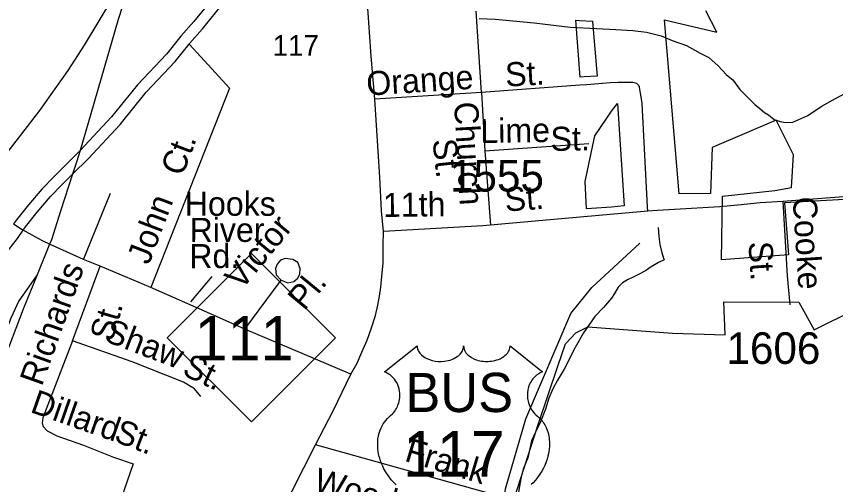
# Model space of a CAD drawing. Extents: x 2260773 to 2342389, y 552869 to 618546.
# Drawn here: x 2301642 to 2304883, y 603249 to 605100 of the extents above; entities that cross this region are included whole.
import ezdxf

# ---------------------------------------------------------------- set-up
doc = ezdxf.new("R2010")
doc.units = 0
for name, color, linetype in [('Exist Boundary Political City Limit New', 7, 'Continuous'), ('Exist Hydrographic Misc Water Feature', 7, 'Continuous'), ('Exist Railroad Mainline', 7, 'Continuous'), ('Exist Road Non-System Type 51', 7, 'Continuous'), ('Exist Road Non-System Type 51 Label', 7, 'Continuous'), ('Exist Road Primary NC Shield CELL', 7, 'Continuous'), ('Exist Road Primary NC Shield Number Label', 7, 'Continuous'), ('Exist Road Primary US Divided Attributed', 7, 'Continuous'), ('Exist Road Primary US Label', 7, 'Continuous'), ('Exist Road Primary US Shield CELL', 7, 'Continuous'), ('Exist Road Primary US Shield Number Label', 7, 'Continuous'), ('Exist Road Primary US UnDivided 4 Lane Attributed', 7, 'Continuous'), ('Exist Road Secondary Type 51 Attributed', 7, 'Continuous'), ('Exist Road Secondary Type 51 Label', 7, 'Continuous'), ('Exist Road Secondary Type 51 Number Label', 7, 'Continuous'), ('Map Preparation Boundary City Limit Buffer Line', 7, 'Continuous')]:
    doc.layers.add(name, color=color, linetype=linetype)

msp = doc.modelspace()

# ---------------------------------------------------------------- linework, layer by layer
at = {"layer": 'Exist Boundary Political City Limit New'}
for points in [[(2305155.2, 604389.4), (2304680.8, 604363.2), (2304697, 604157.9), (2304431.2, 604138), (2304435.2, 604388.6), (2304642.8, 604411.3), (2304708.5, 604423.9), (2304716.2, 604552.9), (2304647.8, 604689.4), (2304394.8, 604580.8), (2304387.8, 604400.3), (2304263.8, 604397.8), (2304205.5, 605085.6), (2304413, 605037.6), (2304370, 605121)], [(2303870.5, 605083.3), (2303921.2, 605080.4), (2303927.8, 605000.8), (2303939.8, 604863.6), (2303888, 604860.9), (2303873, 604859.8), (2303855.5, 605084.4), (2303870.5, 605083.3)], [(2304046.2, 604350.3), (2303995.8, 604346.2), (2303898.2, 604338.4), (2303892.5, 604446.8), (2303930, 604627.2), (2303974.8, 604692.9), (2303996.8, 604724.7), (2304020.2, 604754.9), (2304046.2, 604350.3)], [(2305003.8, 602100.9), (2304238, 602428.4), (2304120.2, 602456.2), (2304138, 602520.3), (2304023, 602514), (2303953.2, 602535.5), (2303598.8, 602677.1), (2303611.5, 602836.4), (2303607, 603042.1), (2303609.5, 603188.8), (2303705.8, 603487.1), (2303784.2, 603717.2), (2303814.8, 603805.8), (2303855.2, 603848.8), (2303902.5, 603873.1), (2304238.2, 603848.2), (2304446, 603840.6), (2304440.8, 603972.1), (2304737.8, 603969.8), (2304798.5, 603860.8), (2304960.5, 603941.8)]]:
    msp.add_lwpolyline(points, dxfattribs=at)
at = {"layer": 'Exist Hydrographic Misc Water Feature'}
for points in [[(2304825.8, 604744.1), (2304883.2, 604774.8), (2304946.8, 604809.4), (2305030, 604860.2), (2305087.7, 604892.8), (2305141.4, 604919.6), (2305185.1, 604949.9), (2305232.6, 604972.4), (2305264.4, 604994.8), (2305286.4, 605001.2), (2305308.5, 605011.3), (2305322, 605001.5), (2305330.7, 604991.3), (2305340.3, 604983.8), (2305358.5, 604985.9), (2305390.3, 605000.2), (2305470.1, 605053), (2305594.6, 605132.4), (2305684.6, 605187), (2305744, 605227.9)], [(2303472.5, 605091.4), (2303536.6, 605088.2), (2303690.6, 605074), (2303832.3, 605057.5), (2303936.5, 605052.4), (2304014.2, 605047.2), (2304080.4, 605044.1), (2304135, 605036.7), (2304192.6, 605023.1), (2304237.1, 605003.9), (2304293.3, 604984.5), (2304347.4, 604954.8), (2304381.5, 604937.1), (2304418, 604903.6), (2304452, 604868.1), (2304476.8, 604848.5), (2304504.5, 604810.7), (2304535.3, 604778.9), (2304563.6, 604751.5), (2304575.4, 604741.7), (2304601.5, 604719.9), (2304617.9, 604710.1), (2304639.8, 604692.2), (2304664, 604684.5), (2304684.3, 604680.7), (2304714.1, 604681), (2304773.7, 604707.7), (2304825.8, 604744.1)], [(2304180.9, 604265.7), (2304183.4, 604229.7), (2304187.5, 604197.9), (2304196.1, 604165.7), (2304200, 604153.8), (2304202.2, 604143.7), (2304204.3, 604137.7), (2304182.6, 604127.6), (2304152.8, 604109.4), (2304134.6, 604097.1), (2304108.7, 604082.8), (2304085.2, 604070.5), (2304059.3, 604058.2), (2304039.4, 604046.2), (2304023.4, 604029.9), (2304007.7, 604003.9), (2303996.2, 603985.8), (2303964.6, 603949.5), (2303931, 603913.2), (2303885.4, 603848.8), (2303852.2, 603790.5), (2303809, 603705.7), (2303781.7, 603659.5), (2303764.1, 603627.4), (2303748.7, 603591.2), (2303734.9, 603547), (2303715.5, 603497.2), (2303695.6, 603456.7), (2303680.2, 603422.6), (2303665, 603354.7), (2303647.4, 603310.3), (2303639.6, 603278.2), (2303634, 603250.3), (2303624.8, 603194.1)], [(2302532.9, 601195.6), (2302699, 601274.5), (2303197.1, 601380), (2303380, 601479.2), (2303503, 601615.5), (2303585, 601733.6), (2303625, 601909.2), (2303657, 602031.8), (2303636.9, 602283.7), (2303550, 602641.2), (2303547.1, 602982.3), (2303577, 603232.9), (2303658, 603508.6), (2303836, 603926), (2303919.1, 604027.8), (2304107.9, 604202.8)]]:
    msp.add_lwpolyline(points, dxfattribs=at)
at = {"layer": 'Exist Railroad Mainline'}
for points in [[(2302130.1, 605352.4), (2301910.2, 604986.2), (2301845.3, 604885.5), (2301733, 604728.3), (2301531.9, 604468.3), (2301466.5, 604389.2)], [(2302130.1, 605352.4), (2302045, 605087.4), (2301936.5, 604713.9), (2301894.7, 604570.2)], [(2301894.7, 604570.2), (2301879.4, 604522.9), (2301864.1, 604475.6)], [(2301864.1, 604475.6), (2301817.1, 604330.2), (2301780.5, 604217.1), (2301773.3, 604199.4), (2301723.9, 604078.6), (2301669.4, 603942), (2301585.9, 603723.3), (2301490.7, 603474.4)]]:
    msp.add_lwpolyline(points, dxfattribs=at)
at = {"layer": 'Exist Road Non-System Type 51'}
for p, q in [((2303482.2, 604798.6), (2303461.1, 605120.9)), ((2302325.2, 604989.6), (2302371.6, 604939.4)), ((2303871.1, 604827.6), (2303482.2, 604798.6)), ((2303899.5, 604829.7), (2303871.1, 604827.6)), ((2303991.1, 604836.5), (2303899.5, 604829.7)), ((2304113.3, 604781.6), (2304107.2, 604818.5)), ((2303482.2, 604798.6), (2303059.6, 604772)), ((2303482.2, 604798.6), (2303495, 604568.2)), ((2303495, 604568.2), (2303907.4, 604597.9)), ((2303495, 604568.2), (2303517.6, 604274.2)), ((2301907.4, 604138.9), (2302014.3, 604401.4)), ((2304139.8, 604330.4), (2304139, 604346.4)), ((2301728.1, 604221.8), (2301668.6, 604254.6)), ((2301907.4, 604138.9), (2301773.3, 604199.4)), ((2301973.8, 604112), (2301907.4, 604138.9)), ((2301863.6, 603818), (2301973.8, 604112)), ((2302174.3, 604028.6), (2301973.8, 604112)), ((2302545.9, 603863.9), (2302690, 604056.9)), ((2302965.4, 603685.8), (2302545.9, 603863.9)), ((2303691, 603165.4), (2302824.9, 603406.3))]:
    msp.add_line(p, q, dxfattribs=at)
for points in [[(2302371.6, 604939.4), (2302485.6, 604816.4), (2302174.3, 604028.6)], [(2304043.3, 604838.9), (2304023.3, 604838.9), (2303991.1, 604836.5)], [(2304107.2, 604818.5), (2304106.6, 604821.9), (2304096.7, 604834.7), (2304081.2, 604838.9), (2304043.3, 604838.9)], [(2304139, 604346.4), (2304117.5, 604756), (2304113.3, 604781.6)], [(2301773.3, 604199.4), (2301747.7, 604211), (2301728.1, 604221.8)], [(2302690, 604056.9), (2302716, 604047.1), (2302740, 604051.5), (2302755.8, 604065.6), (2302763.5, 604081.7), (2302765.2, 604103.8), (2302755.1, 604127.5), (2302735.1, 604139.3), (2302704.9, 604142.9), (2302687, 604136.8), (2302673.1, 604120.6), (2302667.3, 604102.6), (2302669.7, 604078.7), (2302690, 604056.9)], [(2301723.9, 604078.6), (2301651.1, 603975.8), (2301619.8, 603907.5), (2301553.7, 603736.8)], [(2302545.9, 603863.9), (2302397.5, 603929.7), (2302174.3, 604028.6)], [(2301863.6, 603818), (2301746.3, 603512.7), (2301743.5, 603491.5), (2301747.7, 603478.8), (2301763.3, 603461.8), (2301801.4, 603442), (2301907.4, 603405.3), (2302026, 603357.2), (2302103.4, 603331.4), (2302067, 603224.2), (2302041.6, 603126.6), (2302001.3, 603008.9)], [(2302372.1, 603597.5), (2302346.7, 603627.2), (2302302.9, 603654), (2302099.5, 603734.7), (2301863.6, 603818)]]:
    msp.add_lwpolyline(points, dxfattribs=at)
at = {"layer": 'Exist Road Non-System Type 51 Label'}
msp.add_lwpolyline([(2302414.6, 604071.4), (2302330.8, 603972)], dxfattribs=at)
at = {"layer": 'Exist Road Primary NC Shield CELL'}
msp.add_lwpolyline([(2302238.6, 603829.7), (2302571.6, 604162.7), (2302904.6, 603829.7), (2302571.6, 603496.7)], close=True, dxfattribs=at)
at = {"layer": 'Exist Road Primary US Divided Attributed'}
for points in [[(2303045.4, 606453.8), (2302957.4, 606169.8), (2302915.4, 606044.8), (2302868.1, 605939.7), (2302847, 605880.3), (2302806.4, 605788.1), (2302782.8, 605727.5), (2302780.7, 605722.7), (2302738.6, 605624.6), (2302706.1, 605563.7), (2302677.4, 605516.7), (2302638.5, 605461.2), (2302597.2, 605406.8), (2302487.2, 605258), (2302486.9, 605257.7), (2302428.3, 605183.8), (2302343.9, 605079.3), (2302292.8, 605021.2), (2302235.6, 604950.7), (2302120.8, 604829.3), (2302018.4, 604702.4), (2301894.7, 604570.2)], [(2301864.1, 604475.6), (2301926.9, 604538.6), (2302052.4, 604672.8), (2302154.8, 604799.6), (2302269.6, 604920.9), (2302325.2, 604989.6), (2302326.6, 604991.4), (2302326.9, 604991.7), (2302327.2, 604992.1), (2302378.4, 605050.2), (2302463.5, 605155.6), (2302522.8, 605230.3), (2302548.4, 605264.9), (2302633.3, 605379.8), (2302633.4, 605380), (2302715.2, 605491.9), (2302779.4, 605605.2), (2302801.7, 605651.6), (2302870.3, 605713.9), (2302911.7, 605750.6), (2302945.2, 605764.9), (2303005.9, 605780.3)], [(2301894.7, 604570.2), (2301789.9, 604465.1), (2301743.7, 604418), (2301689.7, 604354.6), (2301641.8, 604295.3), (2301631.1, 604279.6)], [(2301668.6, 604254.6), (2301678, 604268.4), (2301724.5, 604325.8), (2301777.1, 604387.6), (2301821.9, 604433.3), (2301864.1, 604475.6)], [(2300910.7, 602805.3), (2301010.2, 603089.7), (2301134.3, 603442.8), (2301142.9, 603460), (2301193.7, 603554.2), (2301232.8, 603628.5), (2301291.5, 603734.6), (2301345.5, 603826), (2301412, 603915.5), (2301490.7, 604020.2), (2301561.4, 604112.7), (2301622.6, 604191.3), (2301646.2, 604221.5), (2301668.6, 604254.6)]]:
    msp.add_lwpolyline(points, dxfattribs=at)
at = {"layer": 'Exist Road Primary US Shield CELL'}
msp.add_lwpolyline([(2303144.4, 603248), (2303132.2, 603260.5), (2303125, 603268.6), (2303113.8, 603283.2), (2303106.5, 603293.8), (2303101.9, 603301.5), (2303095, 603314), (2303091.3, 603321.8), (2303086.4, 603333.2), (2303082.6, 603343.6), (2303079.4, 603353.5), (2303077.7, 603359.8), (2303075.2, 603370.8), (2303073.8, 603378.6), (2303072.3, 603389.4), (2303071.5, 603400.7), (2303071.4, 603411.1), (2303071.6, 603419.8), (2303072.6, 603429.9), (2303074.3, 603440.6), (2303076.4, 603449.8), (2303078.3, 603456.4), (2303081, 603464.4), (2303084.6, 603473.3), (2303088.8, 603481.8), (2303092.9, 603488.9), (2303098, 603496.5), (2303103, 603503), (2303109.6, 603510.1), (2303116.4, 603516.6), (2303122.7, 603521.7), (2303130.1, 603529), (2303134, 603533.4), (2303138.7, 603539.6), (2303142.4, 603545.3), (2303145.4, 603550.4), (2303149.3, 603557.9), (2303151.6, 603563.5), (2303154.6, 603572.2), (2303156.1, 603578.3), (2303157.6, 603586.1), (2303158.6, 603593.5), (2303158.9, 603602.7), (2303158.7, 603610.3), (2303157.7, 603619.1), (2303156.1, 603627.7), (2303154, 603635.1), (2303150.9, 603643.6), (2303147.9, 603649.8), (2303143, 603658.3), (2303137.5, 603666.1), (2303131.9, 603672.5), (2303126.2, 603678.2), (2303120.7, 603682.4), (2303115.5, 603686.2), (2303109, 603690.1), (2303102.7, 603693.2), (2303098.7, 603694.8), (2303227.3, 603797.3), (2303227.6, 603791.9), (2303228.9, 603785.6), (2303229.9, 603782.4), (2303232.9, 603776.1), (2303237.7, 603768.8), (2303244.5, 603761.6), (2303252.2, 603755.2), (2303257.4, 603751.9), (2303266.1, 603747.2), (2303276.1, 603743), (2303287.2, 603739.8), (2303298.5, 603737.5), (2303310.9, 603736.2), (2303323.1, 603735.9), (2303336.3, 603736.9), (2303350.9, 603739.7), (2303357.7, 603741.5), (2303365.2, 603744.1), (2303372.2, 603747), (2303379.8, 603751.1), (2303386, 603755), (2303390.8, 603758.5), (2303397.6, 603765), (2303403.1, 603771.8), (2303405.3, 603775.6), (2303407.3, 603779.3), (2303410, 603787), (2303410.8, 603790.4), (2303411.3, 603797.5), (2303411.8, 603791.6), (2303412.4, 603787.8), (2303413.4, 603784.2), (2303414.9, 603780.3), (2303417.6, 603774.8), (2303420.7, 603770.3), (2303426.4, 603763.5), (2303430, 603760.2), (2303433.2, 603757.5), (2303442, 603751.5), (2303452.2, 603746.4), (2303457.2, 603744.1), (2303462.3, 603742.3), (2303468.9, 603740.3), (2303475.6, 603738.8), (2303482.3, 603737.6), (2303489.2, 603736.6), (2303496.1, 603736.1), (2303501.8, 603735.9), (2303508.8, 603736), (2303515.3, 603736.4), (2303521.9, 603737.2), (2303529.2, 603738.4), (2303535, 603739.7), (2303542.8, 603741.7), (2303549.8, 603744.2), (2303555.9, 603746.9), (2303563.9, 603751.1), (2303570.3, 603755.1), (2303575.1, 603758.9), (2303580.7, 603764.1), (2303586, 603770.2), (2303589.1, 603774.7), (2303591.3, 603779.3), (2303593.4, 603784.2), (2303594.6, 603789.4), (2303595.2, 603793.8), (2303595.3, 603797.7), (2303723.9, 603695.2), (2303720.9, 603694.1), (2303713.9, 603690.7), (2303708.4, 603687.4), (2303699.5, 603681.2), (2303695.7, 603677.7), (2303691.9, 603674.2), (2303688.4, 603670.4), (2303685.4, 603666.8), (2303681.6, 603661.6), (2303678.3, 603656.5), (2303675, 603650.8), (2303672.6, 603645.8), (2303668.7, 603635.5), (2303666.8, 603629), (2303665.6, 603623.4), (2303664.1, 603611.9), (2303663.7, 603606.5), (2303663.7, 603601.1), (2303664, 603595.4), (2303664.5, 603589.9), (2303665.5, 603584.2), (2303666.4, 603579.2), (2303668, 603573), (2303670.3, 603565.9), (2303673.1, 603559), (2303679, 603547.8), (2303686.5, 603536.4), (2303691.9, 603530), (2303697.2, 603524.5), (2303705.2, 603517.9), (2303709.5, 603514.1), (2303714.4, 603509.1), (2303722.5, 603499.8), (2303725.7, 603495.4), (2303729, 603490.4), (2303732.1, 603485.3), (2303735.1, 603479.9), (2303737.5, 603475.1), (2303742.1, 603464.1), (2303745.4, 603453.3), (2303746.9, 603447.7), (2303749.3, 603435.1), (2303750.2, 603428.9), (2303751.2, 603416.6), (2303751.2, 603401.7), (2303750.1, 603387.5), (2303747.4, 603371.1), (2303745.2, 603361.2), (2303741.8, 603349.7), (2303738.6, 603339.7), (2303732.7, 603325.1), (2303727.5, 603314.4), (2303720.7, 603302), (2303716.1, 603294.5), (2303710.7, 603286.4), (2303703.9, 603277.1), (2303696, 603267.3), (2303686.5, 603256.8), (2303678.9, 603249.2)], dxfattribs=at)
at = {"layer": 'Exist Road Primary US UnDivided 4 Lane Attributed'}
for points in [[(2303094.1, 604249.4), (2303087.1, 604330.8), (2303080.1, 604464.3), (2303059.6, 604772), (2303045.5, 604943), (2303032.7, 605131.7), (2303026.8, 605299.2)], [(2302544.1, 602859.4), (2302627.2, 603015.2), (2302732.5, 603224.8), (2302824.9, 603406.3), (2302896.3, 603543.3), (2302965.4, 603685.8), (2302990, 603729.5), (2303008.7, 603772.8), (2303029.7, 603819.7), (2303047.3, 603868.9), (2303062.5, 603918), (2303071.9, 603957.9), (2303078.9, 603994.2), (2303083.6, 604029.3), (2303088.3, 604071.4), (2303092.9, 604125.3), (2303092.9, 604196.7), (2303094.1, 604249.4)]]:
    msp.add_lwpolyline(points, dxfattribs=at)
at = {"layer": 'Exist Road Secondary Type 51 Attributed'}
for points in [[(2307138.2, 602139.1), (2307009.3, 602316.1), (2306881.6, 602485.6), (2306850.3, 602528.9), (2306065.6, 603616), (2305667.3, 604165.9), (2305527.7, 604336.8), (2305495.2, 604361.2), (2305453.6, 604391.9), (2305394.2, 604413.1), (2305313.7, 604417.3), (2305171.7, 604406.7), (2304673.8, 604367.4)], [(2304673.8, 604367.4), (2304584.8, 604362.2), (2304496.8, 604354), (2304425.1, 604347.4), (2304178.7, 604332.7), (2304139.8, 604330.4), (2303886.4, 604307.5), (2303486.9, 604271.4), (2303094.1, 604249.4)], [(2304673.8, 604367.4), (2304691.8, 604074.4), (2304701.8, 603960.2)], [(2301631.1, 604279.6), (2301668.6, 604254.6)]]:
    msp.add_lwpolyline(points, dxfattribs=at)
at = {"layer": 'Map Preparation Boundary City Limit Buffer Line'}
for points in [[(2305155.2, 604389.4), (2304680.8, 604363.2), (2304697, 604157.9), (2304431.2, 604138), (2304435.2, 604388.6), (2304642.8, 604411.3), (2304708.5, 604423.9), (2304716.2, 604552.9), (2304647.8, 604689.4), (2304394.8, 604580.8), (2304387.8, 604400.3), (2304263.8, 604397.8), (2304205.5, 605085.6), (2304413, 605037.6), (2304370, 605121)], [(2303870.5, 605083.3), (2303921.2, 605080.4), (2303927.8, 605000.8), (2303939.8, 604863.6), (2303888, 604860.9), (2303873, 604859.8), (2303855.5, 605084.4), (2303870.5, 605083.3)], [(2304046.2, 604350.3), (2303995.8, 604346.2), (2303898.2, 604338.4), (2303892.5, 604446.8), (2303930, 604627.2), (2303974.8, 604692.9), (2303996.8, 604724.7), (2304020.2, 604754.9), (2304046.2, 604350.3)], [(2305003.8, 602100.9), (2304238, 602428.4), (2304120.2, 602456.2), (2304138, 602520.3), (2304023, 602514), (2303953.2, 602535.5), (2303598.8, 602677.1), (2303611.5, 602836.4), (2303607, 603042.1), (2303609.5, 603188.8), (2303705.8, 603487.1), (2303784.2, 603717.2), (2303814.8, 603805.8), (2303855.2, 603848.8), (2303902.5, 603873.1), (2304238.2, 603848.2), (2304446, 603840.6), (2304440.8, 603972.1), (2304737.8, 603969.8), (2304798.5, 603860.8), (2304960.5, 603941.8)]]:
    msp.add_lwpolyline(points, dxfattribs=at)

# ---------------------------------------------------------------- texts
at = {"layer": 'Exist Road Non-System Type 51 Label'}
for s, rotation, p in [('St.', 3.1921, (2303578.3, 604821.8)), ('Orange', 3.7215, (2303029.6, 604786.3)), ('Church', 273.2581, (2303373.4, 604759.8)), ('Lime', 0.9202, (2303478.4, 604598.9)), ('St.', 0.9202, (2303755.9, 604567.8)), ('Ct.', 69.1932, (2302299, 604464)), ('St.', 276.1849, (2303288, 604611.5)), ('Hooks', 359.9042, (2302308.1, 604312)), ('John', 69.1932, (2302166.2, 604114.3)), ('River', 359.9436, (2302327, 604208.5)), ('Victor', 50.4564, (2302532, 604014.3)), ('Rd.', 0.2706, (2302326.2, 604104.4)), ('Richards', 70.3406, (2301742.5, 603634.4)), ('Pl.', 50.4564, (2302781, 603932.9)), ('St.', 73.9844, (2302022.1, 603810.5)), ('Shaw', 339.0699, (2301984, 603818.9)), ('St.', 334.7272, (2302293.4, 603685.1)), ('Dillard', 340.6636, (2301692.7, 603536.9)), ('St.', 338.8215, (2302023.5, 603422.2)), ('Frank', 343.2716, (2303173.8, 603343.7)), ('Woodrow', 344.2613, (2302813.3, 603225.1))]:
    msp.add_text(s, height=95, rotation=rotation, dxfattribs=at).set_placement(p)
at = {"layer": 'Exist Road Primary NC Shield Number Label'}
msp.add_text('111', height=175, dxfattribs=at).set_placement((2302347.7, 603740))
at = {"layer": 'Exist Road Primary US Label'}
msp.add_text('117', height=82.02, dxfattribs=at).set_placement((2302655.8, 604943.9))
at = {"layer": 'Exist Road Primary US Shield Number Label'}
for s, height, p in [('BUS', 155, (2303181, 603535.9)), ('117', 180, (2303172.1, 603281.1))]:
    msp.add_text(s, height=height, dxfattribs=at).set_placement(p)
at = {"layer": 'Exist Road Secondary Type 51 Label'}
for s, rotation, p in [('St.', 4.014, (2303576.9, 604328.3)), ('11th', 0.7916, (2303092.8, 604306.7)), ('Cooke', 273.7181, (2304712.9, 604384.3)), ('St.', 273.7181, (2304538, 604207.7))]:
    msp.add_text(s, height=95, rotation=rotation, dxfattribs=at).set_placement(p)
at = {"layer": 'Exist Road Secondary Type 51 Number Label'}
for s, p in [('1555', (2303357.3, 604407.2)), ('1606', (2304451.2, 603726.1))]:
    msp.add_text(s, height=125, dxfattribs=at).set_placement(p)

doc.saveas('drawing.dxf')
